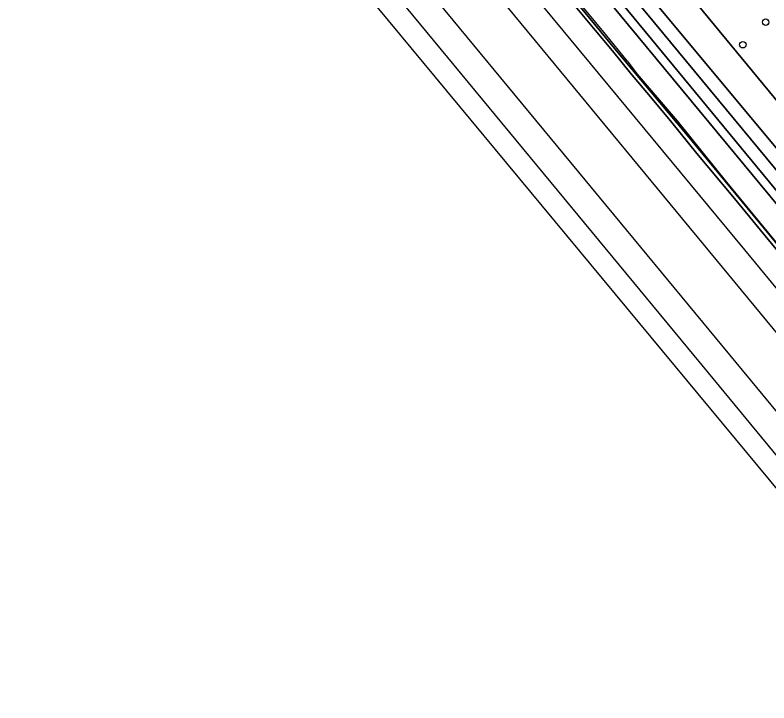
# Model space of a CAD drawing. Extents: x 159279 to 160377, y 384531 to 385888.
# Drawn here: x 159289 to 159404.1, y 385070.4 to 385175.4 of the extents above; entities that cross this region are included whole.
import ezdxf

# ---------------------------------------------------------------- set-up
doc = ezdxf.new("R2010")
doc.units = 0
for name, color, linetype in [('IMGEO_Boom', 7, 'Continuous'), ('IMGEO_Geluidsscherm', 7, 'Continuous'), ('IMGEO_Gemengd_bos', 7, 'Continuous'), ('IMGEO_Grasland_overig', 7, 'Continuous'), ('IMGEO_Hek', 7, 'Continuous'), ('IMGEO_Spoor', 7, 'Continuous'), ('IMGEO_Spoorbaan_halfverhard', 7, 'Continuous'), ('IMGEO_Struiken', 7, 'Continuous'), ('IMGEO_Terreindeel_gesloten', 7, 'Continuous')]:
    doc.layers.add(name, color=color, linetype=linetype)

msp = doc.modelspace()

# ---------------------------------------------------------------- linework, layer by layer
at = {"layer": 'IMGEO_Boom'}
for centre in [(159403.57, 385174.33), (159400.08, 385170.89)]:
    msp.add_circle(centre, 0.489, dxfattribs=at)
at = {"layer": 'IMGEO_Geluidsscherm'}
for points in [[(159382.41, 385168.45), (159379.12, 385172.52), (159369.74, 385183.86), (159363.39, 385191.53), (159356.98, 385199.32), (159350.66, 385206.92), (159347.41, 385210.88), (159341.01, 385218.59), (159334.64, 385226.29), (159328.27, 385233.94), (159322.11, 385241.39), (159317.59, 385246.87), (159314.37, 385250.65), (159310.8, 385254.22)], [(159382.41, 385168.45), (159383.95, 385166.39), (159390.05, 385159.27), (159397.61, 385149.9), (159413.02, 385131.15), (159425.4, 385116.19), (159440.26, 385098.19), (159446.68, 385090.46), (159450.34, 385085.98), (159461.67, 385072.31), (159488.83, 385039.41), (159500.15, 385025.7), (159508.59, 385015.47), (159537.44, 384980.6), (159552.13, 384962.79), (159555.99, 384958.13), (159568.18, 384943.49), (159573.96, 384936.54), (159594.63, 384912.02), (159606.86, 384897.48), (159622.93, 384878.76), (159628.44, 384872.29), (159643.87, 384854.24), (159656.91, 384838.98)]]:
    msp.add_lwpolyline(points, dxfattribs=at)
at = {"layer": 'IMGEO_Gemengd_bos'}
msp.add_lwpolyline([(159322.77, 385273.64), (159319.61, 385272.29), (159316.91, 385271.01), (159314.77, 385269.7), (159313.5, 385268.71), (159313.16, 385268.44), (159312.03, 385267.57), (159313.86, 385265.31), (159315.68, 385266.18), (159318.56, 385267.58), (159384.72, 385187.32), (159436.07, 385125.03), (159445.64, 385133.52)], dxfattribs=at)
at = {"layer": 'IMGEO_Grasland_overig'}
for points in [[(159492.94, 385046.36), (159472.07, 385070.74), (159452.36, 385094.84), (159436.91, 385113.42), (159386.61, 385174.22), (159348.79, 385219.73), (159334.2, 385236.72), (159327.99, 385244.68), (159327.4, 385245.41), (159327.09, 385245.16), (159325.89, 385244.19), (159327.75, 385242.17), (159353.46, 385211.38), (159428.9, 385119.92), (159469.82, 385070.67), (159485.41, 385051.41)], [(159657.5, 384844.07), (159636.21, 384868.89), (159601, 384910.23), (159554.41, 384966.14), (159492, 385041.67), (159470.05, 385068.06), (159449.8, 385092.72), (159353.19, 385209.44), (159324.94, 385243.41), (159324.72, 385243.24), (159322.7, 385241.6), (159322.39, 385241.35), (159322.29, 385241.27), (159322.04, 385241.07), (159323.31, 385239.73), (159380.55, 385170.24), (159391.36, 385157.31), (159438.71, 385099.97), (159472.03, 385059.89), (159508.59, 385015.47), (159566.11, 384946.16), (159595.75, 384910.89), (159628.44, 384872.29), (159708.72, 384780.59)]]:
    msp.add_lwpolyline(points, dxfattribs=at)
at = {"layer": 'IMGEO_Hek'}
msp.add_lwpolyline([(159436.07, 385125.03), (159384.72, 385187.32)], dxfattribs=at)
at = {"layer": 'IMGEO_Spoor'}
for points in [[(159301.5, 385259.21), (159350.26, 385200.1), (159400.35, 385139.58), (159458.51, 385069.02), (159461.41, 385065.66), (159537.08, 384973.84), (159556.87, 384949.96), (159594.94, 384904.52), (159629.13, 384864.41), (159796.42, 384670.31), (159828.84, 384632.4), (159847.17, 384610.66), (159881.17, 384569.85), (159890.02, 384559.09)], [(159298.2, 385256.49), (159411.66, 385119.07), (159479.57, 385036.95), (159497.52, 385015.09), (159547.98, 384954.12), (159574.62, 384922.08), (159600.31, 384891.72), (159624.47, 384863.39), (159693.93, 384782.64), (159798.95, 384660.88), (159851.36, 384599.29), (159887.06, 384556.42)], [(159292.27, 385251.59), (159303.6, 385237.88), (159381.29, 385143.78), (159423.02, 385093.32), (159434.25, 385079.86), (159454.7, 385054.97), (159609.41, 384867.73), (159645.77, 384823.98), (159681.18, 384781.71), (159706.75, 384751.73), (159755.58, 384694.84), (159880.09, 384550.14)], [(159288.97, 385248.86), (159394.81, 385120.77), (159451.56, 385051.93), (159485.01, 385011.6), (159559.99, 384920.75), (159634.68, 384830.53), (159669.93, 384788.54), (159680.14, 384776.23), (159725.39, 384723.21), (159772.58, 384668.35), (159876.93, 384547.28)]]:
    msp.add_lwpolyline(points, dxfattribs=at)
at = {"layer": 'IMGEO_Spoorbaan_halfverhard'}
for points in [[(159290.99, 385240.93), (159424.41, 385079.94)], [(159414.74, 385128.08), (159402.76, 385142.57), (159398.79, 385147.41), (159393.08, 385154.28), (159389.23, 385158.99), (159385.98, 385162.92), (159382.93, 385166.57), (159380.17, 385169.98), (159377.27, 385173.41), (159372.46, 385179.27)]]:
    msp.add_lwpolyline(points, dxfattribs=at)
at = {"layer": 'IMGEO_Struiken'}
for points in [[(159495.46, 385052.99), (159472.55, 385080.78), (159454.31, 385102.91), (159436.07, 385125.03), (159384.72, 385187.32), (159318.56, 385267.58), (159315.68, 385266.18), (159313.86, 385265.31), (159329.55, 385245.94), (159335.55, 385239.25), (159354.13, 385216.59), (159386.58, 385177.43), (159433.38, 385121.29), (159486.75, 385056.86)], [(159654.4, 384855.89), (159641.03, 384871.47), (159608.51, 384909.98), (159552.92, 384976.72), (159486.75, 385056.86), (159433.38, 385121.29), (159386.58, 385177.43), (159354.13, 385216.59), (159335.55, 385239.25), (159329.55, 385245.94), (159327.99, 385244.68), (159334.2, 385236.72), (159348.79, 385219.73), (159386.61, 385174.22), (159436.91, 385113.42), (159452.36, 385094.84), (159472.07, 385070.74), (159492.94, 385046.36), (159512.46, 385022.29), (159530.21, 385000.77), (159567.52, 384955.83), (159606.28, 384909.53), (159713.55, 384784.03)], [(159647.74, 384857.42), (159625.22, 384883.6), (159594.49, 384919.64), (159570.61, 384948.55), (159535.64, 384990.47), (159503.49, 385029.68), (159485.41, 385051.41), (159469.82, 385070.67), (159428.9, 385119.92), (159353.46, 385211.38), (159327.75, 385242.17), (159325.89, 385244.19), (159325.03, 385243.49), (159324.94, 385243.41), (159353.19, 385209.44), (159449.8, 385092.72), (159470.05, 385068.06), (159492, 385041.67), (159554.41, 384966.14), (159601, 384910.23), (159636.21, 384868.89), (159657.5, 384844.07)]]:
    msp.add_lwpolyline(points, dxfattribs=at)
at = {"layer": 'IMGEO_Terreindeel_gesloten'}
for points in [[(159438.71, 385099.97), (159391.36, 385157.31), (159380.55, 385170.24), (159323.31, 385239.73)], [(159372.46, 385179.27), (159377.27, 385173.41), (159380.17, 385169.98), (159382.93, 385166.57), (159385.98, 385162.92), (159389.23, 385158.99), (159393.08, 385154.28), (159398.79, 385147.41), (159402.76, 385142.57), (159414.74, 385128.08)]]:
    msp.add_lwpolyline(points, dxfattribs=at)

doc.saveas('drawing.dxf')
